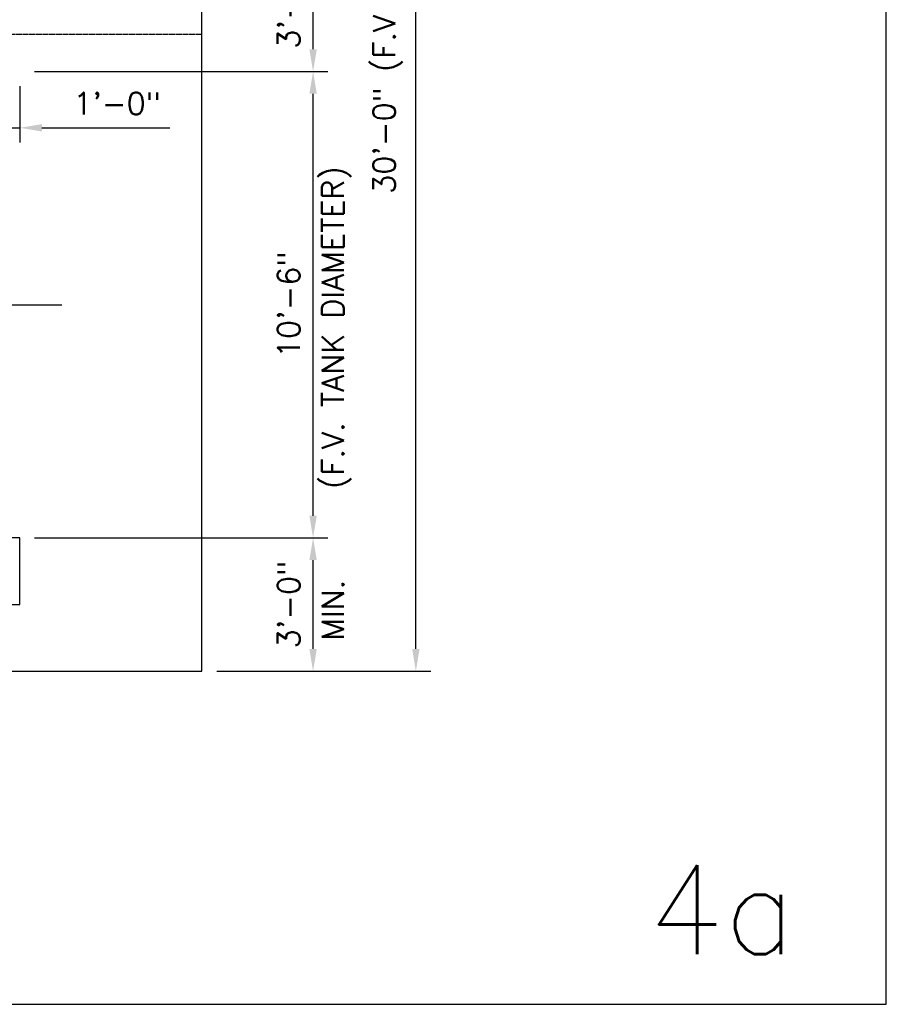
# Model space of a CAD drawing. Extents: x -169 to 7270, y -140 to 2984.
# Tile 519 of 656: x 1986 to 2220, y 1128 to 1394. Entities that reach past the tile are written whole.
import ezdxf

# ---------------------------------------------------------------- set-up
doc = ezdxf.new("R2010")
doc.units = 0
doc.header["$MEASUREMENT"] = 0
doc.header["$PDSIZE"] = 1
doc.linetypes.add('VENT', pattern=[0.04, 0.02, -0.02])
doc.layers.get('DEFPOINTS').update_dxf_attribs({"linetype": 'CONTINUOUS'})
for name, color, linetype in [('DIM', 3, 'CONTINUOUS'), ('FREEZE-OUTLINE-TITLES', 60, 'CONTINUOUS'), ('MULTI-PORT-MANHOLE-HATCH', 252, 'CONTINUOUS'), ('PIPING-VENT', 3, 'VENT'), ('TANK-ANCHOR', 4, 'CONTINUOUS'), ('TANK-SLAB', 6, 'CONTINUOUS')]:
    doc.layers.add(name, color=color, linetype=linetype)
doc.styles.add('SIMPLEX', font='simplex')
doc.styles.add('TANK-SLAB$0$SIMPLEX', font='simplex')
doc.dimstyles.new('DIM64', dxfattribs={"dimscale": 64, "dimtxt": 0.09375, "dimasz": 0.09375, "dimexe": 0.0625, "dimexo": 0.0625, "dimgap": 0.046875, "dimtad": 1, "dimdec": 4, "dimzin": 3, "dimdsep": 46, "dimlunit": 4, "dimtxsty": 'SIMPLEX', "dimcen": 0, "dimclrd": 256, "dimclre": 256, "dimclrt": 256, "dimadec": 0, "dimazin": 0, "dimtfac": 1, "dimtdec": 4, "dimtmove": 0, "dimatfit": 3, "dimfxl": 1, "dimfrac": 2, "dimtolj": 1, "dimtzin": 0, "dimarcsym": 0})

# ---------------------------------------------------------------- blocks, each defined once
blk = doc.blocks.new('*D24')
at = {"layer": 'DEFPOINTS', "color": 0, "transparency": 16777216}
for p in [(2035.22, 1608.02), (2035.22, 1578.02), (1974, 1317.02)]:
    blk.add_point(p, dxfattribs=at)
at = {"layer": 'DIM', "lineweight": -2, "transparency": 16777216}
for p, q in [((1974, 1321.02), (1974, 1612.02)), ((2035.22, 1582.02), (2035.22, 1612.02)), ((1980, 1608.02), (2029.22, 1608.02))]:
    blk.add_line(p, q, dxfattribs=at)
at = {"layer": 'DIM', "transparency": 16777216}
for points in [[(1980, 1609.02), (1980, 1607.02), (1974, 1608.02)], [(2029.22, 1609.02), (2029.22, 1607.02), (2035.22, 1608.02)]]:
    blk.add_solid(points, dxfattribs=at)
at = {"layer": 'DIM', "transparency": 16777216, "insert": (2004.61, 1615.59), "char_height": 6, "attachment_point": 5, "style": 'SIMPLEX'}
blk.add_mtext('\\A1;5\'-1 3/16"', dxfattribs=at)
blk = doc.blocks.new('*D30')
at = {"layer": 'DEFPOINTS', "color": 0, "transparency": 16777216}
for p in [(1986, 1254.02), (2065.22, 1254.02), (2035.22, 1218.02)]:
    blk.add_point(p, dxfattribs=at)
at = {"layer": 'DIM', "lineweight": -2, "transparency": 16777216}
for p, q in [((1990, 1254.02), (2069.22, 1254.02)), ((2065.22, 1224.02), (2065.22, 1248.02)), ((2039.22, 1218.02), (2069.22, 1218.02))]:
    blk.add_line(p, q, dxfattribs=at)
at = {"layer": 'DIM', "transparency": 16777216}
for points in [[(2064.22, 1248.02), (2066.22, 1248.02), (2065.22, 1254.02)], [(2064.22, 1224.02), (2066.22, 1224.02), (2065.22, 1218.02)]]:
    blk.add_solid(points, dxfattribs=at)
at = {"layer": 'DIM', "transparency": 16777216, "insert": (2058.65, 1236.02), "char_height": 6, "attachment_point": 5, "rotation": 90, "style": 'SIMPLEX'}
blk.add_mtext('\\A1;3\'-0"', dxfattribs=at)
blk = doc.blocks.new('*D32')
at = {"layer": 'DEFPOINTS', "color": 0, "transparency": 16777216}
for p in [(2035.22, 1578.02), (2092.97, 1578.02), (2035.22, 1218.02)]:
    blk.add_point(p, dxfattribs=at)
at = {"layer": 'DIM', "lineweight": -2, "transparency": 16777216}
for p, q in [((2039.22, 1578.02), (2096.97, 1578.02)), ((2092.97, 1224.02), (2092.97, 1572.02)), ((2039.22, 1218.02), (2096.97, 1218.02))]:
    blk.add_line(p, q, dxfattribs=at)
at = {"layer": 'DIM', "transparency": 16777216}
for points in [[(2091.97, 1572.02), (2093.97, 1572.02), (2092.97, 1578.02)], [(2091.97, 1224.02), (2093.97, 1224.02), (2092.97, 1218.02)]]:
    blk.add_solid(points, dxfattribs=at)
at = {"layer": 'DIM', "transparency": 16777216, "insert": (2085.4, 1398.02), "char_height": 6, "attachment_point": 5, "rotation": 90, "style": 'SIMPLEX'}
blk.add_mtext('\\A1;30\'-0" (F.V. TANK SLAB)', dxfattribs=at)
blk = doc.blocks.new('*D33')
at = {"layer": 'DEFPOINTS', "color": 0, "transparency": 16777216}
for p in [(1986, 1380.02), (2065.22, 1380.02), (2065.22, 1254.02)]:
    blk.add_point(p, dxfattribs=at)
at = {"layer": 'DIM', "lineweight": -2, "transparency": 16777216}
for p, q in [((1990, 1380.02), (2069.22, 1380.02)), ((2065.22, 1260.02), (2065.22, 1374.02))]:
    blk.add_line(p, q, dxfattribs=at)
at = {"layer": 'DIM', "transparency": 16777216}
for points in [[(2064.22, 1374.02), (2066.22, 1374.02), (2065.22, 1380.02)], [(2064.22, 1260.02), (2066.22, 1260.02), (2065.22, 1254.02)]]:
    blk.add_solid(points, dxfattribs=at)
at = {"layer": 'DIM', "transparency": 16777216, "insert": (2058.65, 1317.02), "char_height": 6, "attachment_point": 5, "rotation": 90, "style": 'SIMPLEX'}
blk.add_mtext('\\A1;10\'-6"', dxfattribs=at)
blk = doc.blocks.new('*D34')
at = {"layer": 'DEFPOINTS', "color": 0, "transparency": 16777216}
for p in [(1978.57, 1416.02), (2065.22, 1416.02), (1986, 1380.02)]:
    blk.add_point(p, dxfattribs=at)
at = {"layer": 'DIM', "lineweight": -2, "transparency": 16777216}
for p, q in [((1982.57, 1416.02), (2069.22, 1416.02)), ((2065.22, 1386.02), (2065.22, 1410.02)), ((1990, 1380.02), (2069.22, 1380.02))]:
    blk.add_line(p, q, dxfattribs=at)
at = {"layer": 'DIM', "transparency": 16777216}
for points in [[(2064.22, 1410.02), (2066.22, 1410.02), (2065.22, 1416.02)], [(2064.22, 1386.02), (2066.22, 1386.02), (2065.22, 1380.02)]]:
    blk.add_solid(points, dxfattribs=at)
at = {"layer": 'DIM', "transparency": 16777216, "insert": (2058.65, 1398.02), "char_height": 6, "attachment_point": 5, "rotation": 90, "style": 'SIMPLEX'}
blk.add_mtext('\\A1;3\'-0"', dxfattribs=at)
blk = doc.blocks.new('*D86')
at = {"layer": 'DEFPOINTS', "color": 0, "transparency": 16777216}
for p in [(1986, 1380.02), (1986, 1364.81), (1974, 1317.02)]:
    blk.add_point(p, dxfattribs=at)
at = {"layer": 'DIM', "lineweight": -2, "transparency": 16777216}
for p, q in [((1986, 1376.02), (1986, 1360.81)), ((1974, 1321.02), (1974, 1368.81)), ((1968, 1364.81), (1962, 1364.81)), ((1974, 1364.81), (1986, 1364.81)), ((1992, 1364.81), (2026.57, 1364.81))]:
    blk.add_line(p, q, dxfattribs=at)
at = {"layer": 'DIM', "transparency": 16777216}
for points in [[(1968, 1365.81), (1968, 1363.81), (1974, 1364.81)], [(1992, 1365.81), (1992, 1363.81), (1986, 1364.81)]]:
    blk.add_solid(points, dxfattribs=at)
at = {"layer": 'DIM', "transparency": 16777216, "insert": (2012.29, 1371.38), "char_height": 6, "attachment_point": 5, "style": 'SIMPLEX'}
blk.add_mtext('\\A1;1\'-0"', dxfattribs=at)

msp = doc.modelspace()

# ---------------------------------------------------------------- linework, layer by layer
at = {"layer": 'FREEZE-OUTLINE-TITLES', "linetype": 'Continuous'}
msp.add_lwpolyline([(2220, 1668.02207), (1176, 1668.02207), (1176, 1128.01471), (2220, 1128.01471)], close=True, dxfattribs=at)
at = {"layer": 'MULTI-PORT-MANHOLE-HATCH'}
msp.add_line((1697.75755, 1317.00906), (1997.37688, 1317.00906), dxfattribs=at)
at = {"layer": 'PIPING-VENT', "ltscale": 3}
msp.add_line((2035.21651, 1390.01839), (1599.00016, 1390.01839), dxfattribs=at)
at = {"layer": 'TANK-ANCHOR'}
msp.add_lwpolyline([(1986, 1254.01839), (1806, 1254.01839), (1806, 1236.01839), (1986, 1236.01839)], close=True, dxfattribs=at)
at = {"layer": 'TANK-SLAB'}
msp.add_lwpolyline([(2035.21651, 1218.01839), (2035.21651, 1578.01839), (1364.64415, 1578.01839), (1364.64415, 1218.01839)], close=True, dxfattribs=at)

# ---------------------------------------------------------------- texts
at = {"layer": 'DIM', "style": 'TANK-SLAB$0$SIMPLEX'}
for s, p in [('(F.V. TANK DIAMETER)', (2073.53716, 1267.24439)), ('MIN.', (2073.53716, 1226.24439))]:
    msp.add_text(s, height=6, rotation=90, dxfattribs=at).set_placement(p)
at = {"layer": 'FREEZE-OUTLINE-TITLES', "linetype": 'Continuous', "insert": (2195.67546, 1153.57565), "char_height": 24, "width": 64.3261049, "attachment_point": 6, "style": 'SIMPLEX'}
msp.add_mtext('4a', dxfattribs=at)

# ---------------------------------------------------------------- dimensions: what is measured, and where the dimension line sits
at = {"layer": 'DIM'}
for base, p2, picture, middle in [((2035.21651, 1608.01839), (2035.21651, 1578.01839), '*D24', (2004.60825, 1615.58982)), ((1986, 1364.81314), (1986, 1380.01839), '*D86', (2012.28571, 1371.38457))]:
    dim = msp.add_linear_dim(base=base, p1=(1974, 1317.01839), p2=p2, dimstyle='DIM64', dxfattribs=at)
    dim.commit()
    dim.dimension.update_dxf_attribs({"geometry": picture, "text_midpoint": middle})
dim = msp.add_linear_dim(base=(2092.96651, 1578.01839), p1=(2035.21651, 1218.01839), p2=(2035.21651, 1578.01839), angle=90, text='<> (F.V. TANK SLAB)', dimstyle='DIM64', dxfattribs=at)
dim.commit()
dim.dimension.update_dxf_attribs({"geometry": '*D32', "text_midpoint": (2085.39508, 1398.01839)})
dim = msp.add_linear_dim(base=(2065.21651, 1416.01993), p1=(1986, 1380.01839), p2=(1978.57236, 1416.01993), angle=90, dimstyle='DIM64', override={"dimtmove": 1}, dxfattribs=at)
dim.commit()
dim.dimension.update_dxf_attribs({"geometry": '*D34', "text_midpoint": (2058.64508, 1398.01916)})
for base, p1, p2, picture, middle in [((2065.21651, 1380.01839), (2065.21651, 1254.01839), (1986, 1380.01839), '*D33', (2058.64508, 1317.01839)), ((2065.21651, 1254.01839), (2035.21651, 1218.01839), (1986, 1254.01839), '*D30', (2058.64508, 1236.01839))]:
    dim = msp.add_linear_dim(base=base, p1=p1, p2=p2, angle=90, dimstyle='DIM64', dxfattribs=at)
    dim.commit()
    dim.dimension.update_dxf_attribs({"geometry": picture, "text_midpoint": middle})

doc.saveas('drawing.dxf')
